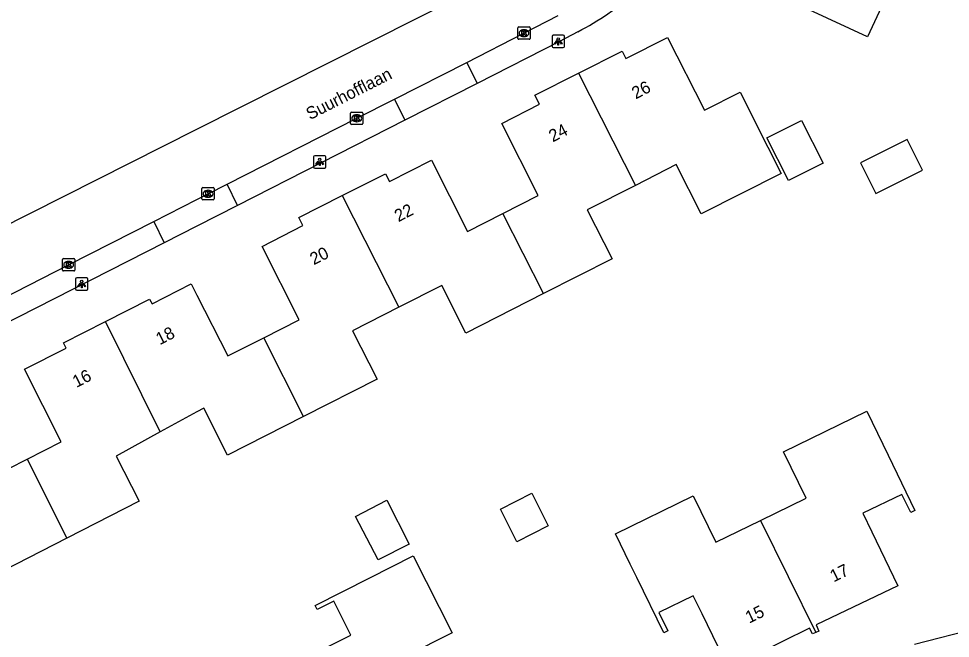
# Model space of a CAD drawing. Extents: x 162722 to 165099, y 384721 to 386283.
# Drawn here: x 163985.5 to 164061.3, y 385088.7 to 385139 of the extents above; entities that cross this region are included whole.
import ezdxf

# ---------------------------------------------------------------- set-up
doc = ezdxf.new("R2010")
doc.units = 0
for name, color, linetype in [('IMGEO_Kolk', 7, 'Continuous'), ('IMGEO_Lichtpunt', 7, 'Continuous'), ('IMGEO_Openbare_ruimte_label', 7, 'Continuous'), ('IMGEO_Pand', 7, 'Continuous'), ('IMGEO_Pand_nummerreeks', 7, 'Continuous'), ('IMGEO_Rijbaan_lokaal_gesloten', 7, 'Continuous'), ('IMGEO_Voetpad_open', 7, 'Continuous')]:
    doc.layers.add(name, color=color, linetype=linetype)

msp = doc.modelspace()

# ---------------------------------------------------------------- linework, layer by layer
at = {"layer": 'IMGEO_Kolk'}
for p, q in [((164026.098, 385137.432), (164026.098, 385138.284)), ((164026.173, 385138.358), (164027.025, 385138.358)), ((164026.586, 385138.138), (164026.611, 385138.138)), ((164027.099, 385138.284), (164027.099, 385137.432)), ((164027.025, 385137.358), (164026.173, 385137.358)), ((164026.609, 385137.578), (164026.584, 385137.578)), ((164012.504, 385130.516), (164012.504, 385131.368)), ((164012.579, 385131.442), (164013.431, 385131.442)), ((164012.992, 385131.222), (164013.017, 385131.222)), ((164013.505, 385131.368), (164013.505, 385130.516)), ((164013.431, 385130.442), (164012.579, 385130.442)), ((164013.015, 385130.662), (164012.99, 385130.662)), ((164000.415, 385124.384), (164000.415, 385125.236)), ((164000.49, 385125.31), (164001.342, 385125.31)), ((164000.903, 385125.09), (164000.928, 385125.09)), ((164001.416, 385125.236), (164001.416, 385124.384)), ((164001.342, 385124.31), (164000.49, 385124.31)), ((164000.926, 385124.53), (164000.901, 385124.53)), ((163989.076, 385118.612), (163989.076, 385119.464)), ((163989.151, 385119.538), (163990.003, 385119.538)), ((163989.564, 385119.318), (163989.589, 385119.318)), ((163990.077, 385119.464), (163990.077, 385118.612)), ((163990.003, 385118.538), (163989.151, 385118.538)), ((163989.587, 385118.758), (163989.562, 385118.758))]:
    msp.add_line(p, q, dxfattribs=at)
for points in [[(164026.098, 385137.432), (164026.098, 385138.284)], [(164026.173, 385138.358), (164027.025, 385138.358)], [(164026.419, 385138.058), (164026.542, 385138.058), (164026.542, 385137.907), (164026.672, 385138.058), (164026.836, 385138.058), (164026.69, 385137.907), (164026.843, 385137.658), (164026.691, 385137.658), (164026.606, 385137.822), (164026.542, 385137.755), (164026.542, 385137.658), (164026.419, 385137.658), (164026.419, 385138.058)], [(164027.099, 385138.284), (164027.099, 385137.432)], [(164027.025, 385137.358), (164026.173, 385137.358)], [(164012.504, 385130.516), (164012.504, 385131.368)], [(164012.579, 385131.442), (164013.431, 385131.442)], [(164012.825, 385131.142), (164012.948, 385131.142), (164012.948, 385130.991), (164013.078, 385131.142), (164013.242, 385131.142), (164013.096, 385130.991), (164013.249, 385130.742), (164013.097, 385130.742), (164013.012, 385130.906), (164012.948, 385130.839), (164012.948, 385130.742), (164012.825, 385130.742), (164012.825, 385131.142)], [(164013.505, 385131.368), (164013.505, 385130.516)], [(164013.431, 385130.442), (164012.579, 385130.442)], [(164000.415, 385124.384), (164000.415, 385125.236)], [(164000.49, 385125.31), (164001.342, 385125.31)], [(164000.736, 385125.01), (164000.859, 385125.01), (164000.859, 385124.859), (164000.989, 385125.01), (164001.153, 385125.01), (164001.007, 385124.859), (164001.16, 385124.61), (164001.008, 385124.61), (164000.923, 385124.774), (164000.859, 385124.707), (164000.859, 385124.61), (164000.736, 385124.61), (164000.736, 385125.01)], [(164001.416, 385125.236), (164001.416, 385124.384)], [(164001.342, 385124.31), (164000.49, 385124.31)], [(163989.076, 385118.612), (163989.076, 385119.464)], [(163989.151, 385119.538), (163990.003, 385119.538)], [(163989.397, 385119.238), (163989.52, 385119.238), (163989.52, 385119.087), (163989.65, 385119.238), (163989.814, 385119.238), (163989.668, 385119.087), (163989.821, 385118.838), (163989.669, 385118.838), (163989.584, 385119.002), (163989.52, 385118.935), (163989.52, 385118.838), (163989.397, 385118.838), (163989.397, 385119.238)], [(163990.077, 385119.464), (163990.077, 385118.612)], [(163990.003, 385118.538), (163989.151, 385118.538)]]:
    msp.add_lwpolyline(points, dxfattribs=at)
for centre, start, end in [((164026.175, 385138.282), 91.55205, 178.44795), ((164026.175, 385138.282), 91.55205, 178.44795), ((164027.023, 385138.282), 1.55205, 88.44795), ((164027.023, 385138.282), 1.55205, 88.44795), ((164026.175, 385137.434), 181.55205, 268.44795), ((164026.175, 385137.434), 181.55205, 268.44795), ((164027.023, 385137.434), 271.55205, 358.44795), ((164027.023, 385137.434), 271.55205, 358.44795), ((164012.581, 385131.366), 91.55205, 178.44795), ((164012.581, 385131.366), 91.55205, 178.44795), ((164013.429, 385131.366), 1.55205, 88.44795), ((164013.429, 385131.366), 1.55205, 88.44795), ((164012.581, 385130.518), 181.55205, 268.44795), ((164012.581, 385130.518), 181.55205, 268.44795), ((164013.429, 385130.518), 271.55205, 358.44795), ((164013.429, 385130.518), 271.55205, 358.44795), ((164000.492, 385125.234), 91.55205, 178.44795), ((164000.492, 385125.234), 91.55205, 178.44795), ((164001.34, 385125.234), 1.55205, 88.44795), ((164001.34, 385125.234), 1.55205, 88.44795), ((164000.492, 385124.386), 181.55205, 268.44795), ((164000.492, 385124.386), 181.55205, 268.44795), ((164001.34, 385124.386), 271.55205, 358.44795), ((164001.34, 385124.386), 271.55205, 358.44795), ((163989.153, 385119.462), 91.55205, 178.44795), ((163989.153, 385119.462), 91.55205, 178.44795), ((163990.001, 385119.462), 1.55205, 88.44795), ((163990.001, 385119.462), 1.55205, 88.44795), ((163989.153, 385118.614), 181.55205, 268.44795), ((163989.153, 385118.614), 181.55205, 268.44795), ((163990.001, 385118.614), 271.55205, 358.44795), ((163990.001, 385118.614), 271.55205, 358.44795)]:
    msp.add_arc(centre, 0.0765, start, end, dxfattribs=at)
for centre, major_axis, ratio, start_param, end_param in [((164026.585, 385137.858), (-0.387, 0.002), 0.722429, 4.712389, 7.853982), ((164026.61, 385137.858), (-0.39, 0.002), 0.717154, 1.570796, 4.712389), ((164012.991, 385130.942), (-0.387, 0.002), 0.722429, 4.712389, 7.853982), ((164013.016, 385130.942), (-0.39, 0.002), 0.717154, 1.570796, 4.712389), ((164000.902, 385124.81), (-0.387, 0.002), 0.722429, 4.712389, 7.853982), ((164000.927, 385124.81), (-0.39, 0.002), 0.717154, 1.570796, 4.712389), ((163989.563, 385119.038), (-0.387, 0.002), 0.722429, 4.712389, 7.853982), ((163989.588, 385119.038), (-0.39, 0.002), 0.717154, 1.570796, 4.712389)]:
    msp.add_ellipse(centre, major_axis=major_axis, ratio=ratio, start_param=start_param, end_param=end_param, dxfattribs=at)
at = {"layer": 'IMGEO_Lichtpunt'}
for p, q in [((164028.885, 385137.586), (164028.885, 385136.779)), ((164028.885, 385137.586), (164028.885, 385136.779)), ((164029.787, 385137.681), (164028.979, 385137.681)), ((164029.787, 385137.681), (164028.979, 385137.681)), ((164029.881, 385136.779), (164029.881, 385137.586)), ((164029.881, 385136.779), (164029.881, 385137.586)), ((164028.979, 385136.685), (164029.787, 385136.685)), ((164028.979, 385136.685), (164029.787, 385136.685)), ((164009.498, 385127.799), (164009.498, 385126.992)), ((164009.498, 385127.799), (164009.498, 385126.992)), ((164010.4, 385127.894), (164009.592, 385127.894)), ((164010.4, 385127.894), (164009.592, 385127.894)), ((164010.494, 385126.992), (164010.494, 385127.799)), ((164010.494, 385126.992), (164010.494, 385127.799)), ((164009.592, 385126.898), (164010.4, 385126.898)), ((164009.592, 385126.898), (164010.4, 385126.898)), ((163990.148, 385117.882), (163990.148, 385117.075)), ((163990.148, 385117.882), (163990.148, 385117.075)), ((163991.05, 385117.977), (163990.242, 385117.977)), ((163991.05, 385117.977), (163990.242, 385117.977)), ((163991.144, 385117.075), (163991.144, 385117.882)), ((163991.144, 385117.075), (163991.144, 385117.882)), ((163990.242, 385116.981), (163991.05, 385116.981)), ((163990.242, 385116.981), (163991.05, 385116.981))]:
    msp.add_line(p, q, dxfattribs=at)
for points in [[(164029.259, 385137.25), (164029.298, 385137.222), (164029.11, 385136.96), (164029.072, 385136.987), (164029.259, 385137.25)], [(164029.361, 385137.202), (164029.408, 385137.202), (164029.408, 385136.88), (164029.361, 385136.88), (164029.361, 385137.202)], [(164029.471, 385137.222), (164029.509, 385137.249), (164029.696, 385136.987), (164029.657, 385136.959), (164029.471, 385137.222)], [(164009.872, 385127.463), (164009.911, 385127.435), (164009.723, 385127.173), (164009.685, 385127.2), (164009.872, 385127.463)], [(164009.974, 385127.415), (164010.021, 385127.415), (164010.021, 385127.093), (164009.974, 385127.093), (164009.974, 385127.415)], [(164010.084, 385127.435), (164010.122, 385127.462), (164010.309, 385127.2), (164010.27, 385127.172), (164010.084, 385127.435)], [(163990.522, 385117.546), (163990.561, 385117.518), (163990.373, 385117.256), (163990.335, 385117.283), (163990.522, 385117.546)], [(163990.624, 385117.498), (163990.671, 385117.498), (163990.671, 385117.176), (163990.624, 385117.176), (163990.624, 385117.498)], [(163990.734, 385117.518), (163990.772, 385117.545), (163990.959, 385117.283), (163990.92, 385117.255), (163990.734, 385117.518)]]:
    msp.add_lwpolyline(points, dxfattribs=at)
for centre in [(164029.384, 385137.384), (164009.997, 385127.597), (163990.647, 385117.68)]:
    msp.add_circle(centre, 0.0994, dxfattribs=at)
for centre, start, end in [((164028.979, 385137.586), 90, 180), ((164028.979, 385137.586), 90, 180), ((164029.787, 385137.586), 0, 90), ((164029.787, 385137.586), 0, 90), ((164028.979, 385136.779), 180, 270), ((164028.979, 385136.779), 180, 270), ((164029.787, 385136.779), 270, 0), ((164029.787, 385136.779), 270, 360), ((164009.592, 385127.799), 90, 180), ((164009.592, 385127.799), 90, 180), ((164010.4, 385127.799), 0, 90), ((164010.4, 385127.799), 0, 90), ((164009.592, 385126.992), 180, 270), ((164009.592, 385126.992), 180, 270), ((164010.4, 385126.992), 270, 0), ((164010.4, 385126.992), 270, 360), ((163990.242, 385117.882), 90, 180), ((163990.242, 385117.882), 90, 180), ((163991.05, 385117.882), 0, 90), ((163991.05, 385117.882), 0, 90), ((163990.242, 385117.075), 180, 270), ((163990.242, 385117.075), 180, 270), ((163991.05, 385117.075), 270, 0), ((163991.05, 385117.075), 270, 360)]:
    msp.add_arc(centre, 0.0946, start, end, dxfattribs=at)
at = {"layer": 'IMGEO_Pand'}
for points in [[(164049.78, 385139.755), (164045.245, 385141.862), (164048.193, 385148.208), (164046.985, 385148.769), (164049.662, 385154.531), (164060.462, 385149.513), (164060.262, 385149.081), (164069.933, 385144.587), (164067.827, 385140.053), (164067.763, 385139.916), (164057.79, 385144.549), (164054.536, 385137.545), (164049.78, 385139.755)], [(164031.033, 385134.606), (164034.573, 385136.401), (164034.886, 385135.784), (164038.282, 385137.505), (164041.28, 385131.592), (164044.171, 385133.058), (164046.431, 385128.599), (164047.513, 385126.465), (164041.012, 385123.168), (164038.981, 385127.174), (164035.656, 385125.488)], [(164024.888, 385123.212), (164027.759, 385124.668), (164024.792, 385130.521), (164027.859, 385132.076), (164027.488, 385132.809), (164031.033, 385134.606)], [(164031.033, 385134.606), (164035.656, 385125.488)], [(164048.108, 385125.881), (164046.351, 385129.349), (164048.302, 385130.338), (164049.159, 385130.773), (164050.917, 385127.305), (164048.108, 385125.881)], [(164059.006, 385126.714), (164057.759, 385129.209), (164053.972, 385127.317), (164055.219, 385124.822), (164059.006, 385126.714)], [(164011.821, 385124.659), (164015.335, 385126.44), (164015.656, 385125.808), (164019.076, 385127.542), (164022.011, 385121.753), (164024.888, 385123.212)], [(164035.656, 385125.488), (164031.747, 385123.506), (164033.767, 385119.521), (164028.196, 385116.697)], [(164005.438, 385113.111), (164008.332, 385114.578), (164005.312, 385120.535), (164008.629, 385122.217), (164008.297, 385122.872), (164011.821, 385124.659)], [(164011.821, 385124.659), (164016.428, 385115.584)], [(164028.196, 385116.697), (164024.888, 385123.212)], [(163992.563, 385114.421), (163996.163, 385116.253), (163996.358, 385115.871), (163999.532, 385117.486), (164000, 385116.568), (164002.516, 385111.63), (164005.438, 385113.111)], [(164028.196, 385116.697), (164021.876, 385113.493), (164019.918, 385117.354), (164016.428, 385115.584)], [(164016.428, 385115.584), (164012.664, 385113.676), (164014.655, 385109.747), (164008.68, 385106.718)], [(163986.206, 385103.248), (163988.982, 385104.661), (163985.985, 385110.551), (163989.373, 385112.275), (163989.162, 385112.69), (163992.563, 385114.421)], [(163997.032, 385105.471), (163992.563, 385114.421)], [(164008.68, 385106.718), (164005.438, 385113.111)], [(163973.106, 385104.666), (163976.594, 385106.441), (163976.87, 385105.899), (163980.209, 385107.598), (163983.201, 385101.719), (163986.206, 385103.248)], [(164008.68, 385106.718), (164002.501, 385103.585), (164000.578, 385107.378), (164000, 385107.103), (163997.032, 385105.471)], [(164045.826, 385098.271), (164049.546, 385100.085), (164047.713, 385103.847), (164054.463, 385107.14), (164056.199, 385103.58), (164058.391, 385099.085), (164058.055, 385098.903), (164057.315, 385100.372), (164054.15, 385098.87), (164054.878, 385097.351), (164056.984, 385092.96), (164050.365, 385089.79), (164050.573, 385089.28), (164050.322, 385089.167)], [(163997.032, 385105.471), (163993.443, 385103.498), (163995.314, 385099.822), (163989.429, 385096.827)], [(163986.206, 385103.248), (163989.429, 385096.827)], [(164024.688, 385099.187), (164027.238, 385100.478), (164028.576, 385097.835), (164026.025, 385096.544), (164024.688, 385099.187)], [(164050.322, 385089.167), (164050.058, 385089.048), (164049.827, 385089.521), (164043.227, 385086.259), (164041.084, 385090.672), (164040.365, 385092.153), (164037.576, 385090.792), (164038.3, 385089.308), (164037.959, 385089.142), (164035.768, 385093.636), (164035.237, 385094.726), (164034.041, 385097.18), (164040.359, 385100.261), (164042.193, 385096.499), (164045.826, 385098.271)], [(164017.272, 385096.339), (164014.74, 385095.059), (164012.905, 385098.589), (164015.463, 385099.918), (164017.272, 385096.339)], [(164045.826, 385098.271), (164050.322, 385089.167)], [(163989.429, 385096.827), (163983.178, 385093.646), (163981.269, 385097.397), (163977.771, 385095.617)], [(164009.873, 385079.005), (164009.715, 385079.311), (164010.213, 385079.511), (164006.813, 385086.073), (164011.225, 385088.298), (164012.52, 385088.951), (164011.134, 385091.702), (164009.785, 385091.022), (164009.615, 385091.362), (164014.08, 385093.614), (164017.599, 385095.388), (164020.752, 385089.137), (164017.038, 385087.265), (164018.915, 385083.544)]]:
    msp.add_lwpolyline(points, dxfattribs=at)
at = {"layer": 'IMGEO_Rijbaan_lokaal_gesloten'}
for points in [[(163964.943, 385112.381), (164000, 385130.066), (164025.009, 385142.682)], [(164021.941, 385135.467), (164026.599, 385137.858), (164029.39, 385139.278)], [(164016.077, 385132.488), (164021.941, 385135.467)], [(164002.466, 385125.576), (164013.005, 385130.942), (164016.077, 385132.488)], [(163996.493, 385122.545), (164000, 385124.341), (164000.916, 385124.81), (164002.466, 385125.576)], [(163983.085, 385115.734), (163989.577, 385119.038), (163996.493, 385122.545)]]:
    msp.add_lwpolyline(points, dxfattribs=at)
at = {"layer": 'IMGEO_Voetpad_open'}
for points in [[(164030.99, 385137.973), (164029.497, 385137.184), (164022.8, 385133.757)], [(164021.941, 385135.467), (164022.8, 385133.757)], [(164022.8, 385133.757), (164016.911, 385130.797)], [(164016.077, 385132.488), (164016.911, 385130.797)], [(164016.911, 385130.797), (164003.318, 385123.864)], [(164003.318, 385123.864), (164002.466, 385125.576)], [(164003.318, 385123.864), (164000, 385122.177), (163997.359, 385120.835)], [(163996.493, 385122.545), (163997.359, 385120.835)], [(163997.359, 385120.835), (163983.951, 385114.019)], [(164058.338, 385088.212), (164063.411, 385089.513)]]:
    msp.add_lwpolyline(points, dxfattribs=at)
msp.add_arc((164018.634, 385161.403), 26.488, 297.80661, 310.11629, dxfattribs=at)

# ---------------------------------------------------------------- texts
at = {"layer": 'IMGEO_Openbare_ruimte_label'}
msp.add_text('Suurhofflaan', height=1, rotation=26.87254, dxfattribs=at).set_placement((164009.2, 385130.783))
at = {"layer": 'IMGEO_Pand_nummerreeks'}
for s, rotation, p in [('26', 27.37136, (164035.684, 385132.467)), ('24', 27.37136, (164028.939, 385128.975)), ('22', 26.97981, (164016.385, 385122.491)), ('20', 26.97981, (164009.508, 385118.99)), ('18', 27.10888, (163996.988, 385112.499)), ('16', 27.10888, (163990.212, 385109.03)), ('17', 25.9706, (164051.781, 385093.229)), ('15', 25.9706, (164044.902, 385089.878))]:
    msp.add_text(s, height=1, rotation=rotation, dxfattribs=at).set_placement(p)

doc.saveas('drawing.dxf')
